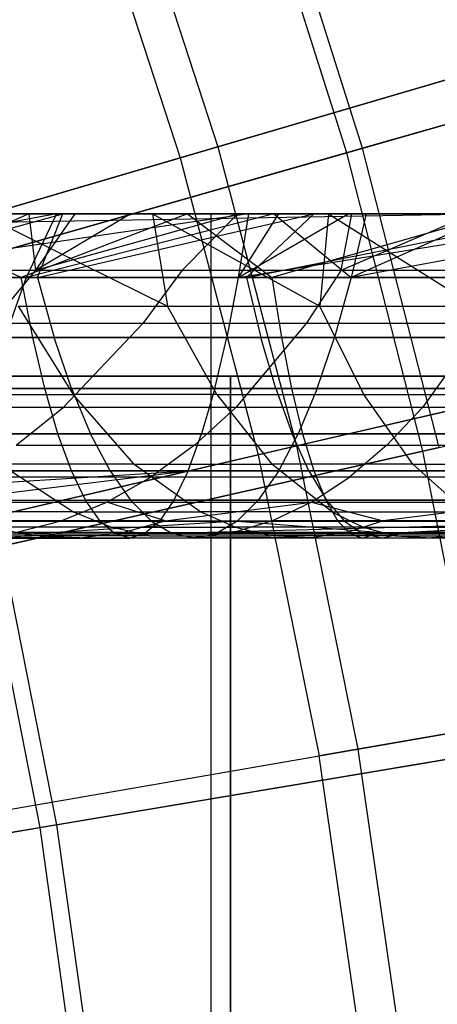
# Model space of a CAD drawing. Extents: x 0.1 to 12.1, y -6 to 6.
# Tile 262 of 334: x 9.144 to 9.402, y 0.412 to 1.02. Entities that reach past the tile are written whole.
import ezdxf

# ---------------------------------------------------------------- set-up
doc = ezdxf.new("R2010")
doc.units = 0
doc.header["$LTSCALE"] = 2.54
doc.layers.get('0').update_dxf_attribs({"linetype": 'CONTINUOUS'})

# ---------------------------------------------------------------- blocks, each defined once
blk = doc.blocks.new('DROPS_COLOR_B-11195_STL')
at = {"color": 0}
for p, q in [((9.20717, 1.12291, 12.35067), (9.26614, 0.94141, 12.35067)), ((9.20717, 1.12291, 12.35067), (9.26614, 0.94141, 12.35067)), ((9.18443, 1.11479, 3.01731), (9.24298, 0.93461, 3.01731)), ((9.18443, 1.11479, 3.01731), (9.24298, 0.93461, 3.01731)), ((9.26614, 0.94141, 12.35067), (9.50781, 1.01237, 12.14337)), ((9.26614, 0.94141, 12.35067), (9.50781, 1.01237, 12.14337)), ((9.48567, 1.00587, 3.2233), (9.24298, 0.93461, 3.01731)), ((9.48567, 1.00587, 3.2233), (9.24298, 0.93461, 3.01731)), ((9.01386, 0.86733, 12.54373), (9.26614, 0.94141, 12.35067)), ((9.01386, 0.86733, 12.54373), (9.26614, 0.94141, 12.35067)), ((9.26614, 0.94141, 12.35067), (9.31466, 0.75684, 12.35067)), ((9.26614, 0.94141, 12.35067), (9.31466, 0.75684, 12.35067)), ((9.24298, 0.93461, 3.01731), (8.98974, 0.86025, 2.82561)), ((9.24298, 0.93461, 3.01731), (8.98974, 0.86025, 2.82561)), ((9.24298, 0.93461, 3.01731), (9.29114, 0.75137, 3.01731)), ((9.24298, 0.93461, 3.01731), (9.29114, 0.75137, 3.01731)), ((9.16681, 0.89999, 55.4024), (8.95109, 0.86071, 55.36718)), ((9.16681, 0.89999, 55.4024), (8.95109, 0.86071, 55.36718)), ((9.28518, 0.89999, 57.27662), (9.01493, 0.86071, 57.26324)), ((9.28518, 0.89999, 57.27662), (9.01493, 0.86071, 57.26324)), ((9.17076, 0.89999, 56.33036), (9.01787, 0.89999, 56.29099)), ((9.17076, 0.89999, 56.33036), (9.01787, 0.89999, 56.29099)), ((9.02767, 0.86071, 56.25373), (9.17076, 0.89999, 56.33036)), ((9.02767, 0.86071, 56.25373), (9.17076, 0.89999, 56.33036)), ((9.03461, 0.89999, 55.35762), (9.16681, 0.89999, 55.4024)), ((9.03461, 0.89999, 55.35762), (9.16681, 0.89999, 55.4024)), ((9.24748, 0.89999, 58.17598), (9.05817, 0.89999, 58.14496)), ((9.24748, 0.89999, 58.17598), (9.05817, 0.89999, 58.14496)), ((9.14494, 0.86071, 58.12094), (9.05817, 0.89999, 58.14496)), ((9.14494, 0.86071, 58.12094), (9.05817, 0.89999, 58.14496)), ((9.42712, 0.89999, 61.90954), (9.06, 0.89999, 62.13956)), ((9.42712, 0.89999, 61.90954), (9.06, 0.89999, 62.13956)), ((9.06307, 0.89385, 51.74903), (9.42712, 0.89999, 51.97727)), ((9.06307, 0.89385, 51.74903), (9.42712, 0.89999, 51.97727)), ((9.42712, 0.89999, 51.97727), (9.06792, 0.89999, 51.75183)), ((9.42712, 0.89999, 51.97727), (9.06792, 0.89999, 51.75183)), ((9.14962, 0.89999, 53.32787), (9.07137, 0.86529, 53.28737)), ((9.14962, 0.89999, 53.32787), (9.07137, 0.86529, 53.28737)), ((9.26216, 0.9, 46.33166), (9.083, 0.9, 46.55399)), ((9.083, 0.9, 41.31511), (9.26216, 0.9, 41.53744)), ((9.083, 0.9, 41.31511), (9.26216, 0.9, 41.53744)), ((9.26216, 0.9, 46.33166), (9.083, 0.9, 46.55399)), ((9.10641, 0.89999, 53.27731), (9.14962, 0.89999, 53.32787)), ((9.10641, 0.89999, 53.27731), (9.14962, 0.89999, 53.32787)), ((9.22598, 0.89999, 54.45917), (9.12014, 0.89999, 54.4099)), ((9.12014, 0.89999, 54.4099), (9.23513, 0.8431, 54.39955)), ((9.12014, 0.89999, 54.4099), (9.23513, 0.8431, 54.39955)), ((9.22598, 0.89999, 54.45917), (9.12014, 0.89999, 54.4099)), ((9.1301, 0.89999, 57.24823), (9.28518, 0.89999, 57.27662)), ((9.1301, 0.89999, 57.24823), (9.28518, 0.89999, 57.27662)), ((9.24748, 0.89999, 58.17598), (9.14494, 0.86071, 58.12094)), ((9.24748, 0.89999, 58.17598), (9.14494, 0.86071, 58.12094)), ((9.3008, 0.89999, 55.44103), (9.14802, 0.86071, 55.43688)), ((9.3008, 0.89999, 55.44103), (9.14802, 0.86071, 55.43688)), ((9.16681, 0.89999, 55.4024), (9.14802, 0.86071, 55.43688)), ((9.16681, 0.89999, 55.4024), (9.14802, 0.86071, 55.43688)), ((9.14962, 0.89999, 53.32787), (9.17803, 0.89999, 53.35837)), ((9.14962, 0.89999, 53.32787), (9.17803, 0.89999, 53.35837)), ((9.14962, 0.89999, 53.32787), (9.15379, 0.86529, 53.38171)), ((9.14962, 0.89999, 53.32787), (9.15379, 0.86529, 53.38171)), ((9.17803, 0.89999, 53.35837), (9.15379, 0.86529, 53.38171)), ((9.15379, 0.86529, 53.38171), (9.21221, 0.89999, 53.39255)), ((9.17803, 0.89999, 53.35837), (9.15379, 0.86529, 53.38171)), ((9.15379, 0.86529, 53.38171), (9.21221, 0.89999, 53.39255)), ((9.15379, 0.86529, 53.38171), (9.27865, 0.89999, 53.45212)), ((9.15379, 0.86529, 53.38171), (9.27865, 0.89999, 53.45212)), ((9.15504, 0.86071, 56.28698), (9.32542, 0.89999, 56.36365)), ((9.15504, 0.86071, 56.28698), (9.32542, 0.89999, 56.36365)), ((9.15504, 0.86071, 56.28698), (9.17076, 0.89999, 56.33036)), ((9.15504, 0.86071, 56.28698), (9.17076, 0.89999, 56.33036)), ((9.16681, 0.89999, 55.4024), (9.3008, 0.89999, 55.44103)), ((9.16681, 0.89999, 55.4024), (9.3008, 0.89999, 55.44103)), ((9.32542, 0.89999, 56.36365), (9.17076, 0.89999, 56.33036)), ((9.32542, 0.89999, 56.36365), (9.17076, 0.89999, 56.33036)), ((9.17803, 0.89999, 53.35837), (9.21221, 0.89999, 53.39255)), ((9.17803, 0.89999, 53.35837), (9.21221, 0.89999, 53.39255)), ((9.21221, 0.89999, 53.39255), (9.27865, 0.89999, 53.45212)), ((9.21221, 0.89999, 53.39255), (9.27865, 0.89999, 53.45212)), ((9.33444, 0.89999, 54.5027), (9.22598, 0.89999, 54.45917)), ((9.22598, 0.89999, 54.45917), (9.23513, 0.8431, 54.39955)), ((9.22598, 0.89999, 54.45917), (9.23513, 0.8431, 54.39955)), ((9.22598, 0.89999, 54.45917), (9.32917, 0.8431, 54.4384)), ((9.22598, 0.89999, 54.45917), (9.32917, 0.8431, 54.4384)), ((9.33444, 0.89999, 54.5027), (9.22598, 0.89999, 54.45917)), ((9.24432, 0.86529, 53.46714), (9.27865, 0.89999, 53.45212)), ((9.24432, 0.86529, 53.46714), (9.27865, 0.89999, 53.45212)), ((9.43714, 0.89999, 58.2006), (9.24748, 0.89999, 58.17598)), ((9.24748, 0.89999, 58.17598), (9.29959, 0.86071, 58.14449)), ((9.43714, 0.89999, 58.2006), (9.24748, 0.89999, 58.17598)), ((9.24748, 0.89999, 58.17598), (9.29959, 0.86071, 58.14449)), ((9.26216, -0.9, 46.33166), (9.26216, 0.9, 46.33166)), ((9.42501, 0.9, 46.09711), (9.26216, 0.9, 46.33166)), ((9.26216, -0.9, 46.33166), (9.26216, 0.9, 46.33166)), ((9.26216, -0.9, 41.53744), (9.26216, 0.9, 41.53744)), ((9.26216, 0.9, 41.53744), (9.42501, 0.9, 41.77199)), ((9.26216, -0.9, 41.53744), (9.26216, 0.9, 41.53744)), ((9.26216, 0.9, 41.53744), (9.42501, 0.9, 41.77199)), ((9.42501, 0.9, 46.09711), (9.26216, 0.9, 46.33166)), ((9.27865, 0.89999, 53.45212), (9.34884, 0.89999, 53.50657)), ((9.27865, 0.89999, 53.45212), (9.34884, 0.89999, 53.50657)), ((9.30356, 0.89999, 57.27964), (9.27887, 0.86071, 57.31462)), ((9.27887, 0.86071, 57.31462), (9.34657, 0.89999, 57.28643)), ((9.30356, 0.89999, 57.27964), (9.27887, 0.86071, 57.31462)), ((9.28518, 0.89999, 57.27662), (9.27887, 0.86071, 57.31462)), ((9.28518, 0.89999, 57.27662), (9.27887, 0.86071, 57.31462)), ((9.27887, 0.86071, 57.31462), (9.34657, 0.89999, 57.28643)), ((9.27887, 0.86071, 57.31462), (9.52126, 0.89999, 57.30996)), ((9.27887, 0.86071, 57.31462), (9.52126, 0.89999, 57.30996)), ((9.28383, 0.86071, 56.316), (9.48181, 0.89999, 56.39084)), ((9.28383, 0.86071, 56.316), (9.48181, 0.89999, 56.39084)), ((9.28383, 0.86071, 56.316), (9.32542, 0.89999, 56.36365)), ((9.28383, 0.86071, 56.316), (9.32542, 0.89999, 56.36365)), ((9.28518, 0.89999, 57.27662), (9.30356, 0.89999, 57.27964)), ((9.28518, 0.89999, 57.27662), (9.30356, 0.89999, 57.27964)), ((9.43714, 0.89999, 58.2006), (9.29959, 0.86071, 58.14449)), ((9.43714, 0.89999, 58.2006), (9.29959, 0.86071, 58.14449)), ((9.3008, 0.89999, 55.44103), (9.35765, 0.89999, 55.45543)), ((9.3008, 0.89999, 55.44103), (9.35765, 0.89999, 55.45543)), ((9.3008, 0.89999, 55.44103), (9.34853, 0.86071, 55.49286)), ((9.3008, 0.89999, 55.44103), (9.34853, 0.86071, 55.49286)), ((9.30356, 0.89999, 57.27964), (9.34657, 0.89999, 57.28643)), ((9.30356, 0.89999, 57.27964), (9.34657, 0.89999, 57.28643)), ((9.48181, 0.89999, 56.39084), (9.32542, 0.89999, 56.36365)), ((9.48181, 0.89999, 56.39084), (9.32542, 0.89999, 56.36365)), ((9.33444, 0.89999, 54.5027), (9.32917, 0.8431, 54.4384)), ((9.33444, 0.89999, 54.5027), (9.32917, 0.8431, 54.4384)), ((9.44541, 0.89999, 54.54042), (9.33444, 0.89999, 54.5027)), ((9.33444, 0.89999, 54.5027), (9.42497, 0.8431, 54.47266)), ((9.33444, 0.89999, 54.5027), (9.42497, 0.8431, 54.47266)), ((9.44541, 0.89999, 54.54042), (9.33444, 0.89999, 54.5027)), ((9.34227, 0.86529, 53.54317), (9.34884, 0.89999, 53.50657)), ((9.34227, 0.86529, 53.54317), (9.34884, 0.89999, 53.50657)), ((9.34227, 0.86529, 53.54317), (9.42262, 0.89999, 53.55577)), ((9.34227, 0.86529, 53.54317), (9.42262, 0.89999, 53.55577)), ((9.34657, 0.89999, 57.28643), (9.52126, 0.89999, 57.30996)), ((9.34657, 0.89999, 57.28643), (9.52126, 0.89999, 57.30996)), ((9.55954, 0.89999, 55.49737), (9.34853, 0.86071, 55.49286)), ((9.55954, 0.89999, 55.49737), (9.34853, 0.86071, 55.49286)), ((9.43648, 0.89999, 55.47349), (9.34853, 0.86071, 55.49286)), ((9.35765, 0.89999, 55.45543), (9.34853, 0.86071, 55.49286)), ((9.43648, 0.89999, 55.47349), (9.34853, 0.86071, 55.49286)), ((9.35765, 0.89999, 55.45543), (9.34853, 0.86071, 55.49286)), ((9.34884, 0.89999, 53.50657), (9.42262, 0.89999, 53.55577)), ((9.34884, 0.89999, 53.50657), (9.42262, 0.89999, 53.55577)), ((9.35765, 0.89999, 55.45543), (9.43648, 0.89999, 55.47349)), ((9.35765, 0.89999, 55.45543), (9.43648, 0.89999, 55.47349)), ((9.07137, 0.86529, 53.28737), (9.15379, 0.86529, 53.38171)), ((9.07137, 0.86529, 53.28737), (9.15379, 0.86529, 53.38171)), ((9.15379, 0.86529, 53.38171), (9.12673, 0.83241, 53.40778)), ((9.15379, 0.86529, 53.38171), (9.12673, 0.83241, 53.40778)), ((9.15379, 0.86529, 53.38171), (9.24432, 0.86529, 53.46714)), ((9.15379, 0.86529, 53.38171), (9.24432, 0.86529, 53.46714)), ((9.24432, 0.86529, 53.46714), (9.21989, 0.83241, 53.49571)), ((9.24432, 0.86529, 53.46714), (9.21989, 0.83241, 53.49571)), ((9.24432, 0.86529, 53.46714), (9.34227, 0.86529, 53.54317)), ((9.24432, 0.86529, 53.46714), (9.34227, 0.86529, 53.54317)), ((9.34227, 0.86529, 53.54317), (9.3207, 0.83241, 53.57396)), ((9.34227, 0.86529, 53.54317), (9.3207, 0.83241, 53.57396)), ((9.34227, 0.86529, 53.54317), (9.44794, 0.86529, 53.60975)), ((9.34227, 0.86529, 53.54317), (9.44794, 0.86529, 53.60975)), ((9.14802, 0.86071, 55.43688), (8.95109, 0.86071, 55.36718)), ((9.14802, 0.86071, 55.43688), (8.95109, 0.86071, 55.36718)), ((8.99051, 0.86071, 58.09306), (9.14494, 0.86071, 58.12094)), ((8.99051, 0.86071, 58.09306), (9.14494, 0.86071, 58.12094)), ((9.01493, 0.86071, 57.26324), (9.27887, 0.86071, 57.31462)), ((9.01493, 0.86071, 57.26324), (9.27887, 0.86071, 57.31462)), ((9.15504, 0.86071, 56.28698), (9.02767, 0.86071, 56.25373)), ((9.15504, 0.86071, 56.28698), (9.02767, 0.86071, 56.25373)), ((9.14802, 0.86071, 55.43688), (9.13487, 0.82386, 55.47844)), ((9.14802, 0.86071, 55.43688), (9.13487, 0.82386, 55.47844)), ((9.29959, 0.86071, 58.14449), (9.14494, 0.86071, 58.12094)), ((9.29959, 0.86071, 58.14449), (9.14494, 0.86071, 58.12094)), ((9.15208, 0.82386, 58.07794), (9.14494, 0.86071, 58.12094)), ((9.15208, 0.82386, 58.07794), (9.14494, 0.86071, 58.12094)), ((9.34853, 0.86071, 55.49286), (9.14802, 0.86071, 55.43688)), ((9.34853, 0.86071, 55.49286), (9.14802, 0.86071, 55.43688)), ((9.28383, 0.86071, 56.316), (9.15504, 0.86071, 56.28698)), ((9.15504, 0.86071, 56.28698), (9.16536, 0.82386, 56.24462)), ((9.28383, 0.86071, 56.316), (9.15504, 0.86071, 56.28698)), ((9.15504, 0.86071, 56.28698), (9.16536, 0.82386, 56.24462)), ((9.27887, 0.86071, 57.31462), (9.27172, 0.82386, 57.35762)), ((9.27887, 0.86071, 57.31462), (9.27172, 0.82386, 57.35762)), ((9.27887, 0.86071, 57.31462), (9.54438, 0.86071, 57.35135)), ((9.27887, 0.86071, 57.31462), (9.54438, 0.86071, 57.35135)), ((9.41353, 0.86071, 56.34067), (9.28383, 0.86071, 56.316)), ((9.28383, 0.86071, 56.316), (9.29271, 0.82386, 56.27332)), ((9.41353, 0.86071, 56.34067), (9.28383, 0.86071, 56.316)), ((9.28383, 0.86071, 56.316), (9.29271, 0.82386, 56.27332)), ((9.29959, 0.86071, 58.14449), (9.30555, 0.82386, 58.10131)), ((9.45482, 0.86071, 58.16381), (9.29959, 0.86071, 58.14449)), ((9.45482, 0.86071, 58.16381), (9.29959, 0.86071, 58.14449)), ((9.29959, 0.86071, 58.14449), (9.30555, 0.82386, 58.10131)), ((9.34853, 0.86071, 55.49286), (9.33821, 0.82386, 55.53521)), ((9.34853, 0.86071, 55.49286), (9.33821, 0.82386, 55.53521)), ((9.55297, 0.86071, 55.53533), (9.34853, 0.86071, 55.49286)), ((9.55297, 0.86071, 55.53533), (9.34853, 0.86071, 55.49286)), ((9.14319, 0.8431, 54.35625), (9.17695, 0.7885, 54.289)), ((9.14319, 0.8431, 54.35625), (9.23513, 0.8431, 54.39955)), ((9.14319, 0.8431, 54.35625), (9.17695, 0.7885, 54.289)), ((9.14319, 0.8431, 54.35625), (9.23513, 0.8431, 54.39955)), ((9.26558, 0.7885, 54.33073), (9.23513, 0.8431, 54.39955)), ((9.23513, 0.8431, 54.39955), (9.32917, 0.8431, 54.4384)), ((9.26558, 0.7885, 54.33073), (9.23513, 0.8431, 54.39955)), ((9.23513, 0.8431, 54.39955), (9.32917, 0.8431, 54.4384)), ((9.35623, 0.7885, 54.36818), (9.32917, 0.8431, 54.4384)), ((9.32917, 0.8431, 54.4384), (9.42497, 0.8431, 54.47266)), ((9.35623, 0.7885, 54.36818), (9.32917, 0.8431, 54.4384)), ((9.32917, 0.8431, 54.4384), (9.42497, 0.8431, 54.47266)), ((9.21989, 0.83241, 53.49571), (9.12673, 0.83241, 53.40778)), ((9.21989, 0.83241, 53.49571), (9.12673, 0.83241, 53.40778)), ((9.21989, 0.83241, 53.49571), (9.17084, 0.78067, 53.55307)), ((9.21989, 0.83241, 53.49571), (9.17084, 0.78067, 53.55307)), ((9.3207, 0.83241, 53.57396), (9.21989, 0.83241, 53.49571)), ((9.3207, 0.83241, 53.57396), (9.21989, 0.83241, 53.49571)), ((9.3207, 0.83241, 53.57396), (9.2774, 0.78067, 53.63578)), ((9.3207, 0.83241, 53.57396), (9.2774, 0.78067, 53.63578)), ((9.42947, 0.83241, 53.64247), (9.3207, 0.83241, 53.57396)), ((9.42947, 0.83241, 53.64247), (9.3207, 0.83241, 53.57396)), ((9.42947, 0.83241, 53.64247), (9.39237, 0.78067, 53.7082)), ((9.42947, 0.83241, 53.64247), (9.39237, 0.78067, 53.7082)), ((8.99883, 0.82386, 58.05027), (9.15208, 0.82386, 58.07794)), ((8.99883, 0.82386, 58.05027), (9.15208, 0.82386, 58.07794)), ((9.27172, 0.82386, 57.35762), (9.00543, 0.82386, 57.30579)), ((9.27172, 0.82386, 57.35762), (9.00543, 0.82386, 57.30579)), ((9.03941, 0.82386, 56.21174), (9.16536, 0.82386, 56.24462)), ((9.03941, 0.82386, 56.21174), (9.16536, 0.82386, 56.24462)), ((9.13487, 0.82386, 55.47844), (9.33821, 0.82386, 55.53521)), ((9.13487, 0.82386, 55.47844), (9.33821, 0.82386, 55.53521)), ((9.30555, 0.82386, 58.10131), (9.15208, 0.82386, 58.07794)), ((9.30555, 0.82386, 58.10131), (9.15208, 0.82386, 58.07794)), ((9.15952, 0.79227, 58.03316), (9.15208, 0.82386, 58.07794)), ((9.15952, 0.79227, 58.03316), (9.15208, 0.82386, 58.07794)), ((9.1761, 0.79227, 56.20053), (9.16536, 0.82386, 56.24462)), ((9.16536, 0.82386, 56.24462), (9.29271, 0.82386, 56.27332)), ((9.1761, 0.79227, 56.20053), (9.16536, 0.82386, 56.24462)), ((9.16536, 0.82386, 56.24462), (9.29271, 0.82386, 56.27332)), ((9.26429, 0.79227, 57.40239), (9.27172, 0.82386, 57.35762)), ((9.26429, 0.79227, 57.40239), (9.27172, 0.82386, 57.35762)), ((9.5396, 0.82386, 57.39468), (9.27172, 0.82386, 57.35762)), ((9.5396, 0.82386, 57.39468), (9.27172, 0.82386, 57.35762)), ((9.30196, 0.79227, 56.22889), (9.29271, 0.82386, 56.27332)), ((9.29271, 0.82386, 56.27332), (9.42096, 0.82386, 56.29773)), ((9.30196, 0.79227, 56.22889), (9.29271, 0.82386, 56.27332)), ((9.29271, 0.82386, 56.27332), (9.42096, 0.82386, 56.29773)), ((9.30555, 0.82386, 58.10131), (9.31175, 0.79227, 58.05635)), ((9.4596, 0.82386, 58.12048), (9.30555, 0.82386, 58.10131)), ((9.4596, 0.82386, 58.12048), (9.30555, 0.82386, 58.10131)), ((9.30555, 0.82386, 58.10131), (9.31175, 0.79227, 58.05635)), ((9.32747, 0.79227, 55.5793), (9.33821, 0.82386, 55.53521)), ((9.32747, 0.79227, 55.5793), (9.33821, 0.82386, 55.53521)), ((9.33821, 0.82386, 55.53521), (9.54553, 0.82386, 55.57828)), ((9.33821, 0.82386, 55.53521), (9.54553, 0.82386, 55.57828)), ((9.5375, 0.80866, 3.2233), (9.29114, 0.75137, 3.01731)), ((9.5375, 0.80866, 3.2233), (9.29114, 0.75137, 3.01731)), ((9.31466, 0.75684, 12.35067), (9.55998, 0.81388, 12.14337)), ((9.31466, 0.75684, 12.35067), (9.55998, 0.81388, 12.14337)), ((9.27394, 0.8, 35.76711), (8.92788, 0.8, 36.03264)), ((8.92788, 0.8, 17.84112), (9.27394, 0.8, 18.10666)), ((9.27394, 0.8, 35.76711), (8.92788, 0.8, 36.03264)), ((8.92788, 0.8, 17.84112), (9.27394, 0.8, 18.10666)), ((9.27394, 0, 35.76711), (9.27394, 0.8, 35.76711)), ((9.59553, 0.8, 35.47242), (9.27394, 0.8, 35.76711)), ((9.27394, 0, 35.76711), (9.27394, 0.8, 35.76711)), ((9.27394, 0.8, 18.10666), (9.27394, 0, 18.10666)), ((9.27394, 0.8, 18.10666), (9.59553, 0.8, 18.40135)), ((9.27394, 0.8, 18.10666), (9.27394, 0, 18.10666)), ((9.59553, 0.8, 35.47242), (9.27394, 0.8, 35.76711)), ((9.27394, 0.8, 18.10666), (9.59553, 0.8, 18.40135)), ((8.99555, 0.79227, 57.35008), (9.26429, 0.79227, 57.40239)), ((8.99555, 0.79227, 57.35008), (9.26429, 0.79227, 57.40239)), ((9.00749, 0.79227, 58.00573), (9.15952, 0.79227, 58.03316)), ((9.00749, 0.79227, 58.00573), (9.15952, 0.79227, 58.03316)), ((9.1761, 0.79227, 56.20053), (9.05164, 0.79227, 56.16804)), ((9.1761, 0.79227, 56.20053), (9.05164, 0.79227, 56.16804)), ((9.32747, 0.79227, 55.5793), (9.12118, 0.79227, 55.52172)), ((9.32747, 0.79227, 55.5793), (9.12118, 0.79227, 55.52172)), ((9.31175, 0.79227, 58.05635), (9.15952, 0.79227, 58.03316)), ((9.31175, 0.79227, 58.05635), (9.15952, 0.79227, 58.03316)), ((9.16762, 0.76431, 57.98439), (9.15952, 0.79227, 58.03316)), ((9.16762, 0.76431, 57.98439), (9.15952, 0.79227, 58.03316)), ((9.30196, 0.79227, 56.22889), (9.1761, 0.79227, 56.20053)), ((9.1761, 0.79227, 56.20053), (9.18781, 0.76431, 56.15249)), ((9.30196, 0.79227, 56.22889), (9.1761, 0.79227, 56.20053)), ((9.1761, 0.79227, 56.20053), (9.18781, 0.76431, 56.15249)), ((9.26429, 0.79227, 57.40239), (9.25618, 0.76431, 57.45117)), ((9.26429, 0.79227, 57.40239), (9.25618, 0.76431, 57.45117)), ((9.26429, 0.79227, 57.40239), (9.53463, 0.79227, 57.43979)), ((9.26429, 0.79227, 57.40239), (9.53463, 0.79227, 57.43979)), ((9.42871, 0.79227, 56.25301), (9.30196, 0.79227, 56.22889)), ((9.30196, 0.79227, 56.22889), (9.31204, 0.76431, 56.18049)), ((9.42871, 0.79227, 56.25301), (9.30196, 0.79227, 56.22889)), ((9.30196, 0.79227, 56.22889), (9.31204, 0.76431, 56.18049)), ((9.31175, 0.79227, 58.05635), (9.31852, 0.76431, 58.00737)), ((9.46457, 0.79227, 58.07537), (9.31175, 0.79227, 58.05635)), ((9.46457, 0.79227, 58.07537), (9.31175, 0.79227, 58.05635)), ((9.31175, 0.79227, 58.05635), (9.31852, 0.76431, 58.00737)), ((9.32747, 0.79227, 55.5793), (9.31576, 0.76431, 55.62734)), ((9.32747, 0.79227, 55.5793), (9.31576, 0.76431, 55.62734)), ((9.53779, 0.79227, 55.623), (9.32747, 0.79227, 55.5793)), ((9.53779, 0.79227, 55.623), (9.32747, 0.79227, 55.5793)), ((9.09046, 0.7885, 54.24301), (9.17695, 0.7885, 54.289)), ((9.09046, 0.7885, 54.24301), (9.17695, 0.7885, 54.289)), ((9.21471, 0.74562, 54.21379), (9.17695, 0.7885, 54.289)), ((9.26558, 0.7885, 54.33073), (9.17695, 0.7885, 54.289)), ((9.21471, 0.74562, 54.21379), (9.17695, 0.7885, 54.289)), ((9.26558, 0.7885, 54.33073), (9.17695, 0.7885, 54.289)), ((9.26558, 0.7885, 54.33073), (9.35623, 0.7885, 54.36818)), ((9.26558, 0.7885, 54.33073), (9.29963, 0.74562, 54.25378)), ((9.26558, 0.7885, 54.33073), (9.35623, 0.7885, 54.36818)), ((9.26558, 0.7885, 54.33073), (9.29963, 0.74562, 54.25378)), ((9.38649, 0.74562, 54.28967), (9.35623, 0.7885, 54.36818)), ((9.35623, 0.7885, 54.36818), (9.44858, 0.7885, 54.40121)), ((9.35623, 0.7885, 54.36818), (9.44858, 0.7885, 54.40121)), ((9.38649, 0.74562, 54.28967), (9.35623, 0.7885, 54.36818)), ((9.17084, 0.78067, 53.55307), (9.07236, 0.78067, 53.46013)), ((9.17084, 0.78067, 53.55307), (9.07236, 0.78067, 53.46013)), ((9.14198, 0.75739, 53.58682), (9.17084, 0.78067, 53.55307)), ((9.14198, 0.75739, 53.58682), (9.17084, 0.78067, 53.55307)), ((9.2774, 0.78067, 53.63578), (9.17084, 0.78067, 53.55307)), ((9.2774, 0.78067, 53.63578), (9.17084, 0.78067, 53.55307)), ((9.25192, 0.75739, 53.67216), (9.2774, 0.78067, 53.63578)), ((9.25192, 0.75739, 53.67216), (9.2774, 0.78067, 53.63578)), ((9.39237, 0.78067, 53.7082), (9.2774, 0.78067, 53.63578)), ((9.39237, 0.78067, 53.7082), (9.2774, 0.78067, 53.63578)), ((9.37053, 0.75739, 53.74688), (9.39237, 0.78067, 53.7082)), ((9.37053, 0.75739, 53.74688), (9.39237, 0.78067, 53.7082)), ((9.51407, 0.78067, 53.76917), (9.39237, 0.78067, 53.7082)), ((9.51407, 0.78067, 53.76917), (9.39237, 0.78067, 53.7082)), ((9.25618, 0.76431, 57.45117), (8.98478, 0.76431, 57.39833)), ((9.25618, 0.76431, 57.45117), (8.98478, 0.76431, 57.39833)), ((9.01693, 0.76431, 57.95718), (9.16762, 0.76431, 57.98439)), ((9.01693, 0.76431, 57.95718), (9.16762, 0.76431, 57.98439)), ((9.06495, 0.76431, 56.12042), (9.18781, 0.76431, 56.15249)), ((9.06495, 0.76431, 56.12042), (9.18781, 0.76431, 56.15249)), ((9.10627, 0.76431, 55.56886), (9.31576, 0.76431, 55.62734)), ((9.10627, 0.76431, 55.56886), (9.31576, 0.76431, 55.62734)), ((9.31852, 0.76431, 58.00737), (9.16762, 0.76431, 57.98439)), ((9.31852, 0.76431, 58.00737), (9.16762, 0.76431, 57.98439)), ((9.17593, 0.74161, 57.93436), (9.16762, 0.76431, 57.98439)), ((9.17593, 0.74161, 57.93436), (9.16762, 0.76431, 57.98439)), ((9.19981, 0.74161, 56.10323), (9.18781, 0.76431, 56.15249)), ((9.18781, 0.76431, 56.15249), (9.31204, 0.76431, 56.18049)), ((9.19981, 0.74161, 56.10323), (9.18781, 0.76431, 56.15249)), ((9.18781, 0.76431, 56.15249), (9.31204, 0.76431, 56.18049)), ((9.24788, 0.74161, 57.50119), (9.25618, 0.76431, 57.45117)), ((9.24788, 0.74161, 57.50119), (9.25618, 0.76431, 57.45117)), ((9.52921, 0.76431, 57.48895), (9.25618, 0.76431, 57.45117)), ((9.52921, 0.76431, 57.48895), (9.25618, 0.76431, 57.45117)), ((9.30376, 0.74161, 55.67661), (9.31576, 0.76431, 55.62734)), ((9.30376, 0.74161, 55.67661), (9.31576, 0.76431, 55.62734)), ((9.32237, 0.74161, 56.13085), (9.31204, 0.76431, 56.18049)), ((9.31204, 0.76431, 56.18049), (9.43714, 0.76431, 56.20429)), ((9.32237, 0.74161, 56.13085), (9.31204, 0.76431, 56.18049)), ((9.31204, 0.76431, 56.18049), (9.43714, 0.76431, 56.20429)), ((9.31576, 0.76431, 55.62734), (9.52935, 0.76431, 55.67172)), ((9.31576, 0.76431, 55.62734), (9.52935, 0.76431, 55.67172)), ((9.31852, 0.76431, 58.00737), (9.32545, 0.74161, 57.95715)), ((9.46999, 0.76431, 58.02621), (9.31852, 0.76431, 58.00737)), ((9.46999, 0.76431, 58.02621), (9.31852, 0.76431, 58.00737)), ((9.31852, 0.76431, 58.00737), (9.32545, 0.74161, 57.95715)), ((9.05855, 0.69728, 12.54373), (9.31466, 0.75684, 12.35067)), ((9.05855, 0.69728, 12.54373), (9.31466, 0.75684, 12.35067)), ((9.14198, 0.75739, 53.58682), (9.25192, 0.75739, 53.67216)), ((9.14198, 0.75739, 53.58682), (9.25192, 0.75739, 53.67216)), ((9.25192, 0.75739, 53.67216), (9.2249, 0.73756, 53.71073)), ((9.25192, 0.75739, 53.67216), (9.2249, 0.73756, 53.71073)), ((9.25192, 0.75739, 53.67216), (9.37053, 0.75739, 53.74688)), ((9.25192, 0.75739, 53.67216), (9.37053, 0.75739, 53.74688)), ((9.31466, 0.75684, 12.35067), (9.35256, 0.5698, 12.35067)), ((9.31466, 0.75684, 12.35067), (9.35256, 0.5698, 12.35067)), ((9.37053, 0.75739, 53.74688), (9.34738, 0.73756, 53.7879)), ((9.37053, 0.75739, 53.74688), (9.34738, 0.73756, 53.7879)), ((9.37053, 0.75739, 53.74688), (9.4961, 0.75739, 53.80978)), ((9.37053, 0.75739, 53.74688), (9.4961, 0.75739, 53.80978)), ((9.29114, 0.75137, 3.01731), (9.03407, 0.69159, 2.82561)), ((9.29114, 0.75137, 3.01731), (9.03407, 0.69159, 2.82561)), ((9.29114, 0.75137, 3.01731), (9.32877, 0.56568, 3.01731)), ((9.29114, 0.75137, 3.01731), (9.32877, 0.56568, 3.01731)), ((8.96207, 0.72342, 57.50008), (9.24788, 0.74161, 57.50119)), ((8.96207, 0.72342, 57.50008), (9.24788, 0.74161, 57.50119)), ((8.97373, 0.74161, 57.44782), (9.24788, 0.74161, 57.50119)), ((8.97373, 0.74161, 57.44782), (9.24788, 0.74161, 57.50119)), ((9.02661, 0.74161, 57.90742), (9.17593, 0.74161, 57.93436)), ((9.02661, 0.74161, 57.90742), (9.17593, 0.74161, 57.93436)), ((9.19981, 0.74161, 56.10323), (9.07861, 0.74161, 56.07159)), ((9.19981, 0.74161, 56.10323), (9.07861, 0.74161, 56.07159)), ((9.30376, 0.74161, 55.67661), (9.09098, 0.74161, 55.61721)), ((9.30376, 0.74161, 55.67661), (9.09098, 0.74161, 55.61721)), ((9.10022, 0.72342, 57.52894), (9.24788, 0.74161, 57.50119)), ((9.10022, 0.72342, 57.52894), (9.24788, 0.74161, 57.50119)), ((9.17673, 0.71612, 54.0902), (9.13183, 0.74562, 54.16973)), ((9.21471, 0.74562, 54.21379), (9.13183, 0.74562, 54.16973)), ((9.17673, 0.71612, 54.0902), (9.13183, 0.74562, 54.16973)), ((9.21471, 0.74562, 54.21379), (9.13183, 0.74562, 54.16973)), ((9.32545, 0.74161, 57.95715), (9.17593, 0.74161, 57.93436)), ((9.32545, 0.74161, 57.95715), (9.17593, 0.74161, 57.93436)), ((9.1847, 0.72342, 57.88155), (9.17593, 0.74161, 57.93436)), ((9.1847, 0.72342, 57.88155), (9.17593, 0.74161, 57.93436)), ((9.32237, 0.74161, 56.13085), (9.19981, 0.74161, 56.10323)), ((9.19981, 0.74161, 56.10323), (9.21248, 0.72342, 56.05121)), ((9.32237, 0.74161, 56.13085), (9.19981, 0.74161, 56.10323)), ((9.19981, 0.74161, 56.10323), (9.21248, 0.72342, 56.05121)), ((9.21471, 0.74562, 54.21379), (9.25568, 0.71612, 54.13218)), ((9.21471, 0.74562, 54.21379), (9.25568, 0.71612, 54.13218)), ((9.21471, 0.74562, 54.21379), (9.29963, 0.74562, 54.25378)), ((9.21471, 0.74562, 54.21379), (9.29963, 0.74562, 54.25378)), ((9.24788, 0.74161, 57.50119), (9.2391, 0.72342, 57.554)), ((9.24788, 0.74161, 57.50119), (9.2391, 0.72342, 57.554)), ((9.24788, 0.74161, 57.50119), (9.52366, 0.74161, 57.53934)), ((9.24788, 0.74161, 57.50119), (9.52366, 0.74161, 57.53934)), ((9.30376, 0.74161, 55.67661), (9.29108, 0.72342, 55.72862)), ((9.30376, 0.74161, 55.67661), (9.29108, 0.72342, 55.72862)), ((9.33658, 0.71612, 54.17028), (9.29963, 0.74562, 54.25378)), ((9.38649, 0.74562, 54.28967), (9.29963, 0.74562, 54.25378)), ((9.33658, 0.71612, 54.17028), (9.29963, 0.74562, 54.25378)), ((9.38649, 0.74562, 54.28967), (9.29963, 0.74562, 54.25378)), ((9.5207, 0.74161, 55.72167), (9.30376, 0.74161, 55.67661)), ((9.5207, 0.74161, 55.72167), (9.30376, 0.74161, 55.67661)), ((9.44579, 0.74161, 56.15433), (9.32237, 0.74161, 56.13085)), ((9.32237, 0.74161, 56.13085), (9.33328, 0.72342, 56.07843)), ((9.44579, 0.74161, 56.15433), (9.32237, 0.74161, 56.13085)), ((9.32237, 0.74161, 56.13085), (9.33328, 0.72342, 56.07843)), ((9.32545, 0.74161, 57.95715), (9.33277, 0.72342, 57.90411)), ((9.47554, 0.74161, 57.97582), (9.32545, 0.74161, 57.95715)), ((9.47554, 0.74161, 57.97582), (9.32545, 0.74161, 57.95715)), ((9.32545, 0.74161, 57.95715), (9.33277, 0.72342, 57.90411)), ((9.38649, 0.74562, 54.28967), (9.47498, 0.74562, 54.32132)), ((9.38649, 0.74562, 54.28967), (9.41933, 0.71612, 54.20446)), ((9.38649, 0.74562, 54.28967), (9.47498, 0.74562, 54.32132)), ((9.38649, 0.74562, 54.28967), (9.41933, 0.71612, 54.20446)), ((9.2249, 0.73756, 53.71073), (9.11137, 0.73756, 53.62261)), ((9.2249, 0.73756, 53.71073), (9.11137, 0.73756, 53.62261)), ((9.1977, 0.72216, 53.74955), (9.2249, 0.73756, 53.71073)), ((9.1977, 0.72216, 53.74955), (9.2249, 0.73756, 53.71073)), ((9.34738, 0.73756, 53.7879), (9.2249, 0.73756, 53.71073)), ((9.34738, 0.73756, 53.7879), (9.2249, 0.73756, 53.71073)), ((9.32408, 0.72216, 53.82917), (9.34738, 0.73756, 53.7879)), ((9.32408, 0.72216, 53.82917), (9.34738, 0.73756, 53.7879)), ((9.47704, 0.73756, 53.85285), (9.34738, 0.73756, 53.7879)), ((9.47704, 0.73756, 53.85285), (9.34738, 0.73756, 53.7879)), ((9.03683, 0.72342, 57.85486), (9.1847, 0.72342, 57.88155)), ((9.03683, 0.72342, 57.85486), (9.1847, 0.72342, 57.88155)), ((9.07483, 0.72342, 55.66825), (9.29108, 0.72342, 55.72862)), ((9.07483, 0.72342, 55.66825), (9.29108, 0.72342, 55.72862)), ((9.09303, 0.72342, 56.02003), (9.21248, 0.72342, 56.05121)), ((9.09303, 0.72342, 56.02003), (9.21248, 0.72342, 56.05121)), ((9.10022, 0.72342, 57.52894), (9.2391, 0.72342, 57.554)), ((9.10022, 0.72342, 57.52894), (9.2391, 0.72342, 57.554)), ((9.33277, 0.72342, 57.90411), (9.1847, 0.72342, 57.88155)), ((9.33277, 0.72342, 57.90411), (9.1847, 0.72342, 57.88155)), ((9.19359, 0.71049, 57.828), (9.1847, 0.72342, 57.88155)), ((9.19359, 0.71049, 57.828), (9.1847, 0.72342, 57.88155)), ((9.21248, 0.72342, 56.05121), (9.22533, 0.71049, 55.99847)), ((9.21248, 0.72342, 56.05121), (9.33328, 0.72342, 56.07843)), ((9.21248, 0.72342, 56.05121), (9.22533, 0.71049, 55.99847)), ((9.21248, 0.72342, 56.05121), (9.33328, 0.72342, 56.07843)), ((9.2391, 0.72342, 57.554), (9.23021, 0.71049, 57.60756)), ((9.2391, 0.72342, 57.554), (9.23021, 0.71049, 57.60756)), ((9.51779, 0.72342, 57.59257), (9.2391, 0.72342, 57.554)), ((9.51779, 0.72342, 57.59257), (9.2391, 0.72342, 57.554)), ((9.27823, 0.71049, 55.78136), (9.29108, 0.72342, 55.72862)), ((9.27823, 0.71049, 55.78136), (9.29108, 0.72342, 55.72862)), ((9.29108, 0.72342, 55.72862), (9.51157, 0.72342, 55.77443)), ((9.29108, 0.72342, 55.72862), (9.51157, 0.72342, 55.77443)), ((9.33277, 0.72342, 57.90411), (9.3402, 0.71049, 57.85033)), ((9.48141, 0.72342, 57.9226), (9.33277, 0.72342, 57.90411)), ((9.48141, 0.72342, 57.9226), (9.33277, 0.72342, 57.90411)), ((9.33277, 0.72342, 57.90411), (9.3402, 0.71049, 57.85033)), ((9.33328, 0.72342, 56.07843), (9.34434, 0.71049, 56.02529)), ((9.33328, 0.72342, 56.07843), (9.45493, 0.72342, 56.10158)), ((9.33328, 0.72342, 56.07843), (9.34434, 0.71049, 56.02529)), ((9.33328, 0.72342, 56.07843), (9.45493, 0.72342, 56.10158)), ((9.08057, 0.72216, 53.65864), (9.1977, 0.72216, 53.74955)), ((9.08057, 0.72216, 53.65864), (9.1977, 0.72216, 53.74955)), ((9.16954, 0.71063, 53.78975), (9.1977, 0.72216, 53.74955)), ((9.16954, 0.71063, 53.78975), (9.1977, 0.72216, 53.74955)), ((9.1977, 0.72216, 53.74955), (9.32408, 0.72216, 53.82917)), ((9.23374, 0.71063, 53.83244), (9.1977, 0.72216, 53.74955)), ((9.23374, 0.71063, 53.83244), (9.1977, 0.72216, 53.74955)), ((9.1977, 0.72216, 53.74955), (9.32408, 0.72216, 53.82917)), ((9.23374, 0.71063, 53.83244), (9.32408, 0.72216, 53.82917)), ((9.23374, 0.71063, 53.83244), (9.32408, 0.72216, 53.82917)), ((9.32408, 0.72216, 53.82917), (9.29995, 0.71063, 53.87191)), ((9.32408, 0.72216, 53.82917), (9.29995, 0.71063, 53.87191)), ((9.32408, 0.72216, 53.82917), (9.45786, 0.72216, 53.89619)), ((9.32408, 0.72216, 53.82917), (9.45786, 0.72216, 53.89619)), ((9.32408, 0.72216, 53.82917), (9.36814, 0.71063, 53.90817)), ((9.32408, 0.72216, 53.82917), (9.36814, 0.71063, 53.90817)), ((9.45786, 0.72216, 53.89619), (9.36814, 0.71063, 53.90817)), ((9.45786, 0.72216, 53.89619), (9.36814, 0.71063, 53.90817)), ((9.17673, 0.71612, 54.0902), (9.10006, 0.71612, 54.04449)), ((9.17673, 0.71612, 54.0902), (9.10006, 0.71612, 54.04449)), ((9.20018, 0.70685, 54.04866), (9.17673, 0.71612, 54.0902)), ((9.17673, 0.71612, 54.0902), (9.25568, 0.71612, 54.13218)), ((9.17673, 0.71612, 54.0902), (9.25568, 0.71612, 54.13218)), ((9.20018, 0.70685, 54.04866), (9.17673, 0.71612, 54.0902)), ((9.25568, 0.71612, 54.13218), (9.27708, 0.70685, 54.08955)), ((9.33658, 0.71612, 54.17028), (9.25568, 0.71612, 54.13218)), ((9.33658, 0.71612, 54.17028), (9.25568, 0.71612, 54.13218)), ((9.25568, 0.71612, 54.13218), (9.27708, 0.70685, 54.08955)), ((9.33658, 0.71612, 54.17028), (9.35588, 0.70685, 54.12666)), ((9.33658, 0.71612, 54.17028), (9.41933, 0.71612, 54.20446)), ((9.33658, 0.71612, 54.17028), (9.35588, 0.70685, 54.12666)), ((9.33658, 0.71612, 54.17028), (9.41933, 0.71612, 54.20446)), ((9.0472, 0.71049, 57.80157), (9.19359, 0.71049, 57.828)), ((9.0472, 0.71049, 57.80157), (9.19359, 0.71049, 57.828)), ((9.16954, 0.71063, 53.78975), (9.04867, 0.71063, 53.69594)), ((9.16954, 0.71063, 53.78975), (9.04867, 0.71063, 53.69594)), ((9.27823, 0.71049, 55.78136), (9.05846, 0.71049, 55.72001)), ((9.05846, 0.71049, 55.72001), (9.15282, 0.70261, 55.80623)), ((9.05846, 0.71049, 55.72001), (9.15282, 0.70261, 55.80623)), ((9.27823, 0.71049, 55.78136), (9.05846, 0.71049, 55.72001)), ((9.08986, 0.71049, 57.58223), (9.23021, 0.71049, 57.60756)), ((9.08986, 0.71049, 57.58223), (9.23021, 0.71049, 57.60756)), ((9.22533, 0.71049, 55.99847), (9.10765, 0.71049, 55.96775)), ((9.22533, 0.71049, 55.99847), (9.10765, 0.71049, 55.96775)), ((9.20018, 0.70685, 54.04866), (9.1255, 0.70685, 54.00414)), ((9.20018, 0.70685, 54.04866), (9.1255, 0.70685, 54.00414)), ((9.15141, 0.70145, 53.96303), (9.1255, 0.70685, 54.00414)), ((9.15141, 0.70145, 53.96303), (9.1255, 0.70685, 54.00414)), ((9.14146, 0.70337, 53.82984), (9.16954, 0.71063, 53.78975)), ((9.14146, 0.70337, 53.82984), (9.16954, 0.71063, 53.78975)), ((9.27823, 0.71049, 55.78136), (9.15282, 0.70261, 55.80623)), ((9.27823, 0.71049, 55.78136), (9.15282, 0.70261, 55.80623)), ((9.23374, 0.71063, 53.83244), (9.16954, 0.71063, 53.78975)), ((9.23374, 0.71063, 53.83244), (9.16954, 0.71063, 53.78975)), ((9.3402, 0.71049, 57.85033), (9.19359, 0.71049, 57.828)), ((9.3402, 0.71049, 57.85033), (9.19359, 0.71049, 57.828)), ((9.20273, 0.70261, 57.77301), (9.19359, 0.71049, 57.828)), ((9.20273, 0.70261, 57.77301), (9.19359, 0.71049, 57.828)), ((9.22407, 0.70145, 54.00634), (9.20018, 0.70685, 54.04866)), ((9.20018, 0.70685, 54.04866), (9.27708, 0.70685, 54.08955)), ((9.20018, 0.70685, 54.04866), (9.27708, 0.70685, 54.08955)), ((9.22407, 0.70145, 54.00634), (9.20018, 0.70685, 54.04866)), ((9.20764, 0.70337, 53.87384), (9.23374, 0.71063, 53.83244)), ((9.20764, 0.70337, 53.87384), (9.23374, 0.71063, 53.83244)), ((9.23021, 0.71049, 57.60756), (9.22107, 0.70261, 57.66255)), ((9.22107, 0.70261, 57.66255), (9.51184, 0.71049, 57.64652)), ((9.22107, 0.70261, 57.66255), (9.51184, 0.71049, 57.64652)), ((9.23021, 0.71049, 57.60756), (9.22107, 0.70261, 57.66255)), ((9.34434, 0.71049, 56.02529), (9.22533, 0.71049, 55.99847)), ((9.22533, 0.71049, 55.99847), (9.23853, 0.70261, 55.94431)), ((9.34434, 0.71049, 56.02529), (9.22533, 0.71049, 55.99847)), ((9.22533, 0.71049, 55.99847), (9.23853, 0.70261, 55.94431)), ((9.23021, 0.71049, 57.60756), (9.51184, 0.71049, 57.64652)), ((9.23021, 0.71049, 57.60756), (9.51184, 0.71049, 57.64652)), ((9.23374, 0.71063, 53.83244), (9.29995, 0.71063, 53.87191)), ((9.23374, 0.71063, 53.83244), (9.29995, 0.71063, 53.87191)), ((9.27823, 0.71049, 55.78136), (9.26504, 0.70261, 55.83552)), ((9.27823, 0.71049, 55.78136), (9.26504, 0.70261, 55.83552)), ((9.29995, 0.71063, 53.87191), (9.27589, 0.70337, 53.91453)), ((9.29995, 0.71063, 53.87191), (9.27589, 0.70337, 53.91453)), ((9.27708, 0.70685, 54.08955), (9.29888, 0.70145, 54.04612)), ((9.35588, 0.70685, 54.12666), (9.27708, 0.70685, 54.08955)), ((9.35588, 0.70685, 54.12666), (9.27708, 0.70685, 54.08955)), ((9.27708, 0.70685, 54.08955), (9.29888, 0.70145, 54.04612)), ((9.50231, 0.71049, 55.82792), (9.27823, 0.71049, 55.78136)), ((9.27823, 0.71049, 55.78136), (9.37852, 0.70261, 55.8611)), ((9.27823, 0.71049, 55.78136), (9.37852, 0.70261, 55.8611)), ((9.50231, 0.71049, 55.82792), (9.27823, 0.71049, 55.78136)), ((9.36814, 0.71063, 53.90817), (9.29995, 0.71063, 53.87191)), ((9.36814, 0.71063, 53.90817), (9.29995, 0.71063, 53.87191)), ((9.3402, 0.71049, 57.85033), (9.34782, 0.70261, 57.79512)), ((9.48736, 0.71049, 57.86864), (9.3402, 0.71049, 57.85033)), ((9.48736, 0.71049, 57.86864), (9.3402, 0.71049, 57.85033)), ((9.3402, 0.71049, 57.85033), (9.34782, 0.70261, 57.79512)), ((9.46419, 0.71049, 56.04809), (9.34434, 0.71049, 56.02529)), ((9.34434, 0.71049, 56.02529), (9.3557, 0.70261, 55.97072)), ((9.46419, 0.71049, 56.04809), (9.34434, 0.71049, 56.02529)), ((9.34434, 0.71049, 56.02529), (9.3557, 0.70261, 55.97072)), ((9.36814, 0.71063, 53.90817), (9.34618, 0.70337, 53.9519)), ((9.36814, 0.71063, 53.90817), (9.34618, 0.70337, 53.9519)), ((9.35588, 0.70685, 54.12666), (9.37554, 0.70145, 54.08222)), ((9.35588, 0.70685, 54.12666), (9.37554, 0.70145, 54.08222)), ((9.35588, 0.70685, 54.12666), (9.43648, 0.70685, 54.15995)), ((9.35588, 0.70685, 54.12666), (9.43648, 0.70685, 54.15995)), ((9.36314, 0.70261, 57.68419), (9.51184, 0.71049, 57.64652)), ((9.36314, 0.70261, 57.68419), (9.51184, 0.71049, 57.64652)), ((9.43801, 0.71063, 53.94106), (9.36814, 0.71063, 53.90817)), ((9.43801, 0.71063, 53.94106), (9.36814, 0.71063, 53.90817)), ((9.50231, 0.71049, 55.82792), (9.37852, 0.70261, 55.8611)), ((9.50231, 0.71049, 55.82792), (9.37852, 0.70261, 55.8611)), ((9.04165, 0.70261, 55.77316), (9.15282, 0.70261, 55.80623)), ((9.04165, 0.70261, 55.77316), (9.15282, 0.70261, 55.80623)), ((9.05784, 0.70261, 57.74686), (9.20273, 0.70261, 57.77301)), ((9.05784, 0.70261, 57.74686), (9.20273, 0.70261, 57.77301)), ((9.06853, 0.69999, 57.6919), (9.2119, 0.69999, 57.71778)), ((9.06853, 0.69999, 57.6919), (9.2119, 0.69999, 57.71778)), ((9.07921, 0.70261, 57.63694), (9.22107, 0.70261, 57.66255)), ((9.07921, 0.70261, 57.63694), (9.22107, 0.70261, 57.66255)), ((9.08098, 0.70145, 53.91619), (9.15141, 0.70145, 53.96303)), ((9.08098, 0.70145, 53.91619), (9.15141, 0.70145, 53.96303)), ((9.18119, 0.70015, 53.9158), (9.11301, 0.70015, 53.87046)), ((9.18119, 0.70015, 53.9158), (9.11301, 0.70015, 53.87046)), ((9.12266, 0.70261, 55.91406), (9.23853, 0.70261, 55.94431)), ((9.12266, 0.70261, 55.91406), (9.23853, 0.70261, 55.94431)), ((9.13774, 0.69999, 55.86014), (9.15282, 0.70261, 55.80623)), ((9.13774, 0.69999, 55.86014), (9.15282, 0.70261, 55.80623)), ((9.25178, 0.69999, 55.88992), (9.13774, 0.69999, 55.86014)), ((9.25178, 0.69999, 55.88992), (9.13774, 0.69999, 55.86014)), ((9.20764, 0.70337, 53.87384), (9.14146, 0.70337, 53.82984)), ((9.20764, 0.70337, 53.87384), (9.14146, 0.70337, 53.82984)), ((9.18119, 0.70015, 53.9158), (9.15141, 0.70145, 53.96303)), ((9.22407, 0.70145, 54.00634), (9.15141, 0.70145, 53.96303)), ((9.18119, 0.70015, 53.9158), (9.15141, 0.70145, 53.96303)), ((9.22407, 0.70145, 54.00634), (9.15141, 0.70145, 53.96303)), ((9.15282, 0.70261, 55.80623), (9.26504, 0.70261, 55.83552)), ((9.15282, 0.70261, 55.80623), (9.26504, 0.70261, 55.83552)), ((9.18119, 0.70015, 53.9158), (9.20764, 0.70337, 53.87384)), ((9.18119, 0.70015, 53.9158), (9.20764, 0.70337, 53.87384)), ((9.18119, 0.70015, 53.9158), (9.25152, 0.70015, 53.95771)), ((9.18119, 0.70015, 53.9158), (9.25152, 0.70015, 53.95771)), ((9.34782, 0.70261, 57.79512), (9.20273, 0.70261, 57.77301)), ((9.34782, 0.70261, 57.79512), (9.20273, 0.70261, 57.77301)), ((9.2119, 0.69999, 57.71778), (9.20273, 0.70261, 57.77301)), ((9.2119, 0.69999, 57.71778), (9.20273, 0.70261, 57.77301)), ((9.20764, 0.70337, 53.87384), (9.27589, 0.70337, 53.91453)), ((9.20764, 0.70337, 53.87384), (9.27589, 0.70337, 53.91453)), ((9.22107, 0.70261, 57.66255), (9.2119, 0.69999, 57.71778)), ((9.22107, 0.70261, 57.66255), (9.2119, 0.69999, 57.71778)), ((9.35548, 0.69999, 57.73965), (9.2119, 0.69999, 57.71778)), ((9.35548, 0.69999, 57.73965), (9.2119, 0.69999, 57.71778)), ((9.36314, 0.70261, 57.68419), (9.22107, 0.70261, 57.66255)), ((9.36314, 0.70261, 57.68419), (9.22107, 0.70261, 57.66255)), ((9.22407, 0.70145, 54.00634), (9.29888, 0.70145, 54.04612)), ((9.22407, 0.70145, 54.00634), (9.29888, 0.70145, 54.04612)), ((9.25178, 0.69999, 55.88992), (9.23853, 0.70261, 55.94431)), ((9.23853, 0.70261, 55.94431), (9.3557, 0.70261, 55.97072)), ((9.25178, 0.69999, 55.88992), (9.23853, 0.70261, 55.94431)), ((9.23853, 0.70261, 55.94431), (9.3557, 0.70261, 55.97072)), ((9.27589, 0.70337, 53.91453), (9.25152, 0.70015, 53.95771)), ((9.27589, 0.70337, 53.91453), (9.25152, 0.70015, 53.95771)), ((9.32393, 0.70015, 53.99622), (9.25152, 0.70015, 53.95771)), ((9.32393, 0.70015, 53.99622), (9.25152, 0.70015, 53.95771)), ((9.25178, 0.69999, 55.88992), (9.26504, 0.70261, 55.83552)), ((9.25178, 0.69999, 55.88992), (9.26504, 0.70261, 55.83552)), ((9.36711, 0.69999, 55.91591), (9.25178, 0.69999, 55.88992)), ((9.36711, 0.69999, 55.91591), (9.25178, 0.69999, 55.88992)), ((9.26504, 0.70261, 55.83552), (9.37852, 0.70261, 55.8611)), ((9.26504, 0.70261, 55.83552), (9.37852, 0.70261, 55.8611)), ((9.34618, 0.70337, 53.9519), (9.27589, 0.70337, 53.91453)), ((9.34618, 0.70337, 53.9519), (9.27589, 0.70337, 53.91453)), ((9.32393, 0.70015, 53.99622), (9.29888, 0.70145, 54.04612)), ((9.37554, 0.70145, 54.08222), (9.29888, 0.70145, 54.04612)), ((9.32393, 0.70015, 53.99622), (9.29888, 0.70145, 54.04612)), ((9.37554, 0.70145, 54.08222), (9.29888, 0.70145, 54.04612)), ((9.34618, 0.70337, 53.9519), (9.32393, 0.70015, 53.99622)), ((9.34618, 0.70337, 53.9519), (9.32393, 0.70015, 53.99622)), ((9.32393, 0.70015, 53.99622), (9.39814, 0.70015, 54.03116)), ((9.32393, 0.70015, 53.99622), (9.39814, 0.70015, 54.03116)), ((9.34618, 0.70337, 53.9519), (9.4182, 0.70337, 53.98582)), ((9.34618, 0.70337, 53.9519), (9.4182, 0.70337, 53.98582)), ((9.34782, 0.70261, 57.79512), (9.35548, 0.69999, 57.73965)), ((9.49347, 0.70261, 57.81323), (9.34782, 0.70261, 57.79512)), ((9.49347, 0.70261, 57.81323), (9.34782, 0.70261, 57.79512)), ((9.34782, 0.70261, 57.79512), (9.35548, 0.69999, 57.73965)), ((9.35548, 0.69999, 57.73965), (9.36314, 0.70261, 57.68419)), ((9.35548, 0.69999, 57.73965), (9.36314, 0.70261, 57.68419)), ((9.4996, 0.69999, 57.75758), (9.35548, 0.69999, 57.73965)), ((9.4996, 0.69999, 57.75758), (9.35548, 0.69999, 57.73965)), ((9.36711, 0.69999, 55.91591), (9.3557, 0.70261, 55.97072)), ((9.3557, 0.70261, 55.97072), (9.4737, 0.70261, 55.99317)), ((9.36711, 0.69999, 55.91591), (9.3557, 0.70261, 55.97072)), ((9.3557, 0.70261, 55.97072), (9.4737, 0.70261, 55.99317)), ((9.50574, 0.70261, 57.70193), (9.36314, 0.70261, 57.68419)), ((9.50574, 0.70261, 57.70193), (9.36314, 0.70261, 57.68419)), ((9.36711, 0.69999, 55.91591), (9.37852, 0.70261, 55.8611)), ((9.36711, 0.69999, 55.91591), (9.37852, 0.70261, 55.8611)), ((9.48325, 0.69999, 55.938), (9.36711, 0.69999, 55.91591)), ((9.48325, 0.69999, 55.938), (9.36711, 0.69999, 55.91591)), ((9.37554, 0.70145, 54.08222), (9.39814, 0.70015, 54.03116)), ((9.37554, 0.70145, 54.08222), (9.39814, 0.70015, 54.03116)), ((9.37554, 0.70145, 54.08222), (9.45396, 0.70145, 54.11462)), ((9.37554, 0.70145, 54.08222), (9.45396, 0.70145, 54.11462)), ((9.37852, 0.70261, 55.8611), (9.4928, 0.70261, 55.88284)), ((9.37852, 0.70261, 55.8611), (9.4928, 0.70261, 55.88284)), ((9.39814, 0.70015, 54.03116), (9.4182, 0.70337, 53.98582)), ((9.39814, 0.70015, 54.03116), (9.4182, 0.70337, 53.98582)), ((9.47404, 0.70015, 54.06252), (9.39814, 0.70015, 54.03116)), ((9.47404, 0.70015, 54.06252), (9.39814, 0.70015, 54.03116)), ((9.578, 0.60881, 3.2233), (9.32877, 0.56568, 3.01731)), ((9.578, 0.60881, 3.2233), (9.32877, 0.56568, 3.01731)), ((9.35256, 0.5698, 12.35067), (9.60073, 0.61275, 12.14337)), ((9.35256, 0.5698, 12.35067), (9.60073, 0.61275, 12.14337)), ((9.0687, 0.52068, 2.82561), (9.32877, 0.56568, 3.01731)), ((9.0687, 0.52068, 2.82561), (9.32877, 0.56568, 3.01731)), ((9.09347, 0.52496, 12.54373), (9.35256, 0.5698, 12.35067)), ((9.09347, 0.52496, 12.54373), (9.35256, 0.5698, 12.35067)), ((9.35573, 0.37815, 3.01731), (9.32877, 0.56568, 3.01731)), ((9.35573, 0.37815, 3.01731), (9.32877, 0.56568, 3.01731)), ((9.35256, 0.5698, 12.35067), (9.37972, 0.3809, 12.35067)), ((9.35256, 0.5698, 12.35067), (9.37972, 0.3809, 12.35067))]:
    blk.add_line(p, q, dxfattribs=at)
blk = doc.blocks.new('GROUP_1')
at = {"color": 0}
for p, q in [((9.29545, 6.93786, 10.92497), (9.23809, 7.11955, 10.92497)), ((9.29545, 6.93786, 10.92497), (9.23809, 7.11955, 10.92497)), ((9.28568, 6.93508, 1.06797), (9.22849, 7.11623, 1.06797)), ((9.28568, 6.93508, 1.06797), (9.22849, 7.11623, 1.06797)), ((9.55117, 7.01085, 10.72884), (9.29545, 6.93786, 10.92497)), ((9.55117, 7.01085, 10.72884), (9.29545, 6.93786, 10.92497)), ((9.28568, 6.93508, 1.06797), (9.54179, 7.00817, 1.26356)), ((9.28568, 6.93508, 1.06797), (9.54179, 7.00817, 1.26356)), ((9.29545, 6.93786, 10.92497), (9.02973, 6.86203, 11.10617)), ((9.29545, 6.93786, 10.92497), (9.02973, 6.86203, 11.10617)), ((9.34263, 6.75326, 10.92497), (9.29545, 6.93786, 10.92497)), ((9.34263, 6.75326, 10.92497), (9.29545, 6.93786, 10.92497)), ((9.01961, 6.85914, 0.88735), (9.28568, 6.93508, 1.06797)), ((9.01961, 6.85914, 0.88735), (9.28568, 6.93508, 1.06797)), ((9.33272, 6.75102, 1.06797), (9.28568, 6.93508, 1.06797)), ((9.33272, 6.75102, 1.06797), (9.28568, 6.93508, 1.06797)), ((9.33272, 6.75102, 1.06797), (9.5925, 6.80977, 1.26356)), ((9.33272, 6.75102, 1.06797), (9.5925, 6.80977, 1.26356)), ((9.06284, 6.68999, 0.88735), (9.33272, 6.75102, 1.06797)), ((9.06284, 6.68999, 0.88735), (9.33272, 6.75102, 1.06797)), ((9.34263, 6.75326, 10.92497), (9.07311, 6.69231, 11.10617)), ((9.34263, 6.75326, 10.92497), (9.07311, 6.69231, 11.10617)), ((9.36946, 6.56464, 1.06797), (9.33272, 6.75102, 1.06797)), ((9.36946, 6.56464, 1.06797), (9.33272, 6.75102, 1.06797)), ((9.0966, 6.5187, 0.88735), (9.06284, 6.68999, 0.88735)), ((9.0966, 6.5187, 0.88735), (9.06284, 6.68999, 0.88735)), ((9.10698, 6.52045, 11.10617), (9.07311, 6.69231, 11.10617)), ((9.10698, 6.52045, 11.10617), (9.07311, 6.69231, 11.10617)), ((9.37947, 6.56633, 10.92497), (9.10698, 6.52045, 11.10617)), ((9.37947, 6.56633, 10.92497), (9.10698, 6.52045, 11.10617)), ((9.0966, 6.5187, 0.88735), (9.36946, 6.56464, 1.06797)), ((9.0966, 6.5187, 0.88735), (9.36946, 6.56464, 1.06797)), ((8.81435, 6.47118, 0.72223), (9.0966, 6.5187, 0.88735)), ((8.81435, 6.47118, 0.72223), (9.0966, 6.5187, 0.88735)), ((9.10698, 6.52045, 11.10617), (8.82507, 6.47298, 11.27188)), ((9.10698, 6.52045, 11.10617), (8.82507, 6.47298, 11.27188)), ((9.12079, 6.3458, 0.88735), (9.0966, 6.5187, 0.88735)), ((9.12079, 6.3458, 0.88735), (9.0966, 6.5187, 0.88735)), ((9.13126, 6.34697, 11.10617), (9.10698, 6.52045, 11.10617)), ((9.13126, 6.34697, 11.10617), (9.10698, 6.52045, 11.10617))]:
    blk.add_line(p, q, dxfattribs=at)
blk.add_blockref('DROPS_COLOR_B-11195_STL', (-0.06, 5.99731, -1.7), dxfattribs=at)

msp = doc.modelspace()

# ---------------------------------------------------------------- block references
at = {"color": 0}
msp.add_blockref('GROUP_1', (0.06, -5.99731, 1.7), dxfattribs=at)

doc.saveas('drawing.dxf')
